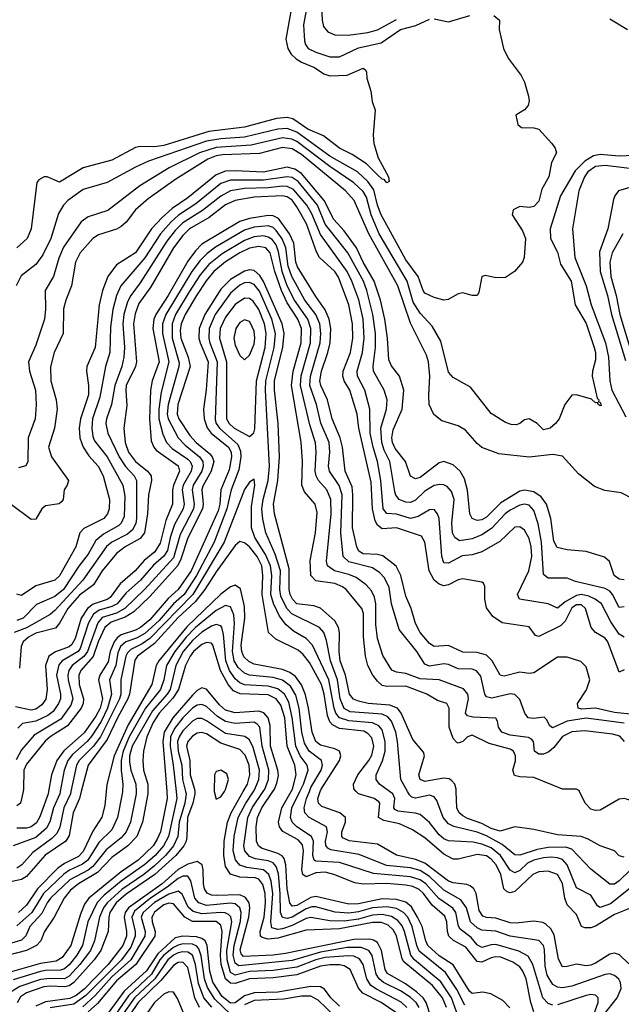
# Model space of a CAD drawing. Header units: inches. Extents: x 501365 to 657855, y 482276 to 547543.
# Tile 338 of 656: x 612322 to 614859, y 489103 to 493252. Entities that reach past the tile are written whole.
import ezdxf

# ---------------------------------------------------------------- set-up
doc = ezdxf.new("R2010")
doc.units = ezdxf.units.IN
doc.header["$MEASUREMENT"] = 0
doc.layers.add('A6418', color=7, linetype='Continuous')
doc.layers.add('A6419', color=7, linetype='Continuous')

msp = doc.modelspace()

# ---------------------------------------------------------------- linework, layer by layer
at = {"layer": 'A6418', "color": 5}
for points, elevation in [([(612861.7, 490000), (612861.7, 489990), (612839.7, 489870), (612816.2, 489810), (612778.3, 489770), (612710, 489721), (612650, 489657.6), (612569.2, 489610.8), (612536.6, 489583.4), (612509.5, 489550), (612467.1, 489470), (612426.6, 489410), (612410.5, 489370), (612392.7, 489350), (612350, 489329), (612230, 489298.2)], 2680), ([(612813, 490000), (612813.4, 489990), (612788.3, 489870), (612771.1, 489828.9), (612750, 489804.3), (612686.3, 489753.7), (612630, 489682.8), (612610, 489667.4), (612532.9, 489627.1), (612452.2, 489550), (612437, 489530), (612414.7, 489485.3), (612365.1, 489430), (612348.2, 489391.8), (612330, 489373.4), (612230, 489343.7)], 2660), ([(612581.3, 490000), (612573.5, 489970), (612547.1, 489910), (612530, 489814.2), (612516, 489790), (612429, 489731), (612350, 489641), (612330, 489628.7), (612270, 489615.4)], 2580), ([(612941.8, 490000), (612944.2, 489970), (612915, 489830), (612902, 489798), (612884.1, 489770), (612820.6, 489710), (612750, 489660.7), (612613.1, 489550), (612595.5, 489524.5), (612577.7, 489482.3), (612537.2, 489350), (612500.4, 489299.6), (612474.8, 489285.2), (612410, 489274.8), (612281.3, 489238.7)], 2720), ([(613020.9, 490000), (613023.4, 489990), (613017.9, 489950), (612993.7, 489870), (612988.1, 489810), (612970.3, 489770), (612936.7, 489730), (612890, 489686.5), (612845.3, 489650), (612752.8, 489587.2), (612690, 489530), (612675.2, 489510), (612658.3, 489470), (612636.9, 489370), (612620.8, 489330), (612575.7, 489270), (612530, 489220.8), (612510, 489209.8), (612450, 489212.2), (612410, 489207), (612321.8, 489178.2), (612285.2, 489154.8)], 2760), ([(612981.4, 490000), (612984.6, 489970), (612949.6, 489810.4), (612927.9, 489770), (612892.9, 489730), (612850, 489691.9), (612750, 489621.1), (612677.7, 489562.3), (612648.5, 489531.5), (612608.4, 489450), (612586.2, 489350), (612562.5, 489310), (612530, 489269.7), (612510, 489252.8), (612493.5, 489246.5), (612430, 489245.5), (612410, 489241.2), (612294, 489206)], 2740), ([(612492.9, 490000), (612491.2, 489990), (612464.6, 489930), (612448.7, 489871.3), (612435.2, 489844.8), (612390, 489805), (612294.3, 489770)], 2540), ([(612336, 490000), (612325, 489950), (612310, 489939.4)], 2480), ([(612443.4, 490000), (612441.6, 489990), (612407.3, 489892.7), (612392.3, 489867.7), (612370, 489851.1), (612350, 489844.3), (612310, 489845)], 2520), ([(612537.6, 490000), (612535.5, 489990), (612507.9, 489930), (612490.8, 489849.2), (612477.9, 489822.1), (612457.9, 489802.1), (612377.1, 489742.9), (612330.9, 489690), (612310, 489676.2)], 2560), ([(612754.6, 490000), (612754, 489990), (612734.1, 489890), (612710, 489838), (612656, 489784), (612608.5, 489710), (612587.2, 489692.8), (612532.1, 489667.8), (612508.2, 489651.8), (612422.2, 489570), (612372.8, 489490), (612310, 489432.9)], 2640), ([(613060.1, 490000), (613060.8, 489990), (613051.5, 489950), (613028.8, 489890), (613026.2, 489810), (613023, 489790), (613013.2, 489770), (612979.5, 489730), (612891.7, 489650), (612770, 489567.1), (612727.9, 489530), (612702.2, 489490), (612696.9, 489470), (612694.1, 489410), (612663.5, 489330), (612635.2, 489290), (612550, 489194), (612530, 489181.3), (612510, 489175.8), (612450, 489179.5), (612423.7, 489176.3), (612350, 489151.3), (612325.2, 489134.8), (612310.5, 489109.5)], 2780), ([(612686.3, 490000), (612680.1, 489939.9), (612668.7, 489891.3), (612630, 489832.5), (612590, 489746.8), (612570, 489726), (612510, 489696.2), (612483.1, 489676.9), (612397.3, 489590), (612350, 489521.1), (612316.2, 489490)], 2620), ([(613141.8, 490000), (613150, 489967.5), (613170, 489976.9), (613185.2, 490000)], 2820), ([(614121.9, 489090), (614103.9, 489130), (614062.7, 489182.7), (613941.2, 489281.2), (613934, 489294), (613910, 489391.9), (613896.7, 489416.7), (613875.9, 489435.9), (613847.1, 489447.1), (613810, 489447.9), (613670, 489421.1), (613530, 489415.3), (613410, 489381.3), (613370, 489377.6), (613343.7, 489383.7), (613337.4, 489390), (613335.2, 489410), (613352.4, 489470), (613357.8, 489530), (613356.4, 489570), (613347.6, 489607.6), (613330, 489629.6), (613315.1, 489635.1), (613250, 489639.2), (613211.2, 489651.2), (613190, 489683.7), (613182.1, 489730), (613184.2, 489790), (613198.3, 489870), (613212.8, 489910), (613264.4, 490000)], 2780), ([(614170.9, 489050.9), (614143.1, 489130), (614097.7, 489197.7), (613986.3, 489290), (613970.4, 489310), (613944.1, 489410), (613933.9, 489433.9), (613916.4, 489456.4), (613890, 489472.8), (613850, 489481.1), (613810, 489478.5), (613750, 489462.1), (613690, 489453.6), (613630, 489454), (613550, 489468.4), (613530, 489464.5), (613470, 489435), (613430, 489420.9), (613410, 489417.7), (613384.6, 489424.6), (613381, 489450), (613389.1, 489569.1), (613382, 489622), (613372.9, 489650), (613349.6, 489669.6), (613278.8, 489678.8), (613249.3, 489689.3), (613231.2, 489711.2), (613222.3, 489750), (613225.9, 489810), (613242.4, 489890), (613274.6, 489950), (613307.2, 490000)], 2760), ([(614199.2, 489099.2), (614165, 489165), (614117.2, 489237.2), (614006.4, 489326.4), (613996.2, 489350), (613977.2, 489430), (613957.7, 489470), (613940.7, 489490), (613910, 489507), (613870, 489513.7), (613810, 489509), (613750, 489492.2), (613710, 489486.7), (613651.3, 489491.3), (613570, 489513.3), (613553.3, 489513.3), (613530, 489505.4), (613470, 489470.2), (613450, 489464.6), (613429.2, 489469.2), (613420.9, 489490), (613420.1, 489570), (613412.3, 489652.3), (613403.6, 489683.6), (613390, 489698.6), (613370, 489707.1), (613316, 489716), (613290, 489726), (613271.2, 489750), (613267.5, 489770), (613283.2, 489890), (613301.4, 489930), (613348.5, 490000)], 2740), ([(614388.3, 489088.3), (614358.3, 489118.3), (614307.6, 489147.6), (614274, 489154), (614230, 489148.2), (614218, 489158), (614149.8, 489269.8), (614090, 489307.7), (614042.8, 489350), (614033.7, 489370), (614018.9, 489430), (613999.1, 489470), (613973.4, 489513.4), (613950, 489532.9), (613910, 489544), (613850, 489546.7), (613750, 489526.8), (613710, 489524.7), (613570, 489557.4), (613550, 489552.8), (613490, 489519.8), (613470, 489516.9), (613460.2, 489530), (613449.2, 489589.2), (613444.1, 489690), (613436.7, 489716.7), (613427.8, 489727.8), (613410, 489738.3), (613341.2, 489761.2), (613329.2, 489770), (613320.4, 489790), (613318.5, 489850), (613324.6, 489890), (613342.6, 489930), (613388.9, 490000)], 2720), ([(614490, 489070.5), (614477.3, 489110), (614457.1, 489210), (614443, 489243), (614430, 489260.1), (614401, 489281), (614350, 489301.2), (614330, 489303.2), (614310, 489299), (614270, 489280.1), (614250, 489283.6), (614203.2, 489343.2), (614151.1, 489371.1), (614131.6, 489390), (614125.4, 489410), (614122.5, 489450), (614114.1, 489474.1), (614060.9, 489520.9), (614023.8, 489570), (614006.1, 489586.1), (613979, 489599), (613950, 489604.4), (613870, 489612), (613770, 489609.5), (613734.3, 489614.3), (613645.7, 489650), (613610, 489659.1), (613570, 489656.3), (613530, 489639.7), (613516.2, 489650), (613510.9, 489670.9), (613519, 489750), (613514.8, 489774.8), (613495.8, 489795.8), (613431.4, 489831.4), (613417.8, 489850), (613413.3, 489870), (613427.2, 489930), (613465.9, 490000)], 2680), ([(614570, 489099.4), (614550, 489105.9), (614528, 489130), (614485, 489270), (614465.4, 489305.4), (614426.9, 489326.9), (614330, 489354.2), (614310, 489353.4), (614270, 489342.3), (614250, 489353.7), (614224.7, 489384.7), (614179.3, 489419.3), (614172.2, 489432.2), (614160.2, 489490), (614148.6, 489508.6), (614088.9, 489548.9), (614034.3, 489610), (614010, 489627.4), (613970, 489640.3), (613814.2, 489654.2), (613670, 489701), (613570, 489706.4), (613563.7, 489710), (613557.1, 489730), (613560.6, 489790), (613551.7, 489810), (613490, 489850.3), (613469.9, 489870), (613463.5, 489890), (613469.7, 489930), (613503.6, 490000)], 2660), ([(614782.9, 489057.1), (614840.4, 489130), (614857.6, 489170), (614855.3, 489195.3), (614848.1, 489208.1), (614830, 489223.9), (614810, 489230.8), (614790, 489228.8), (614650, 489179.1), (614610, 489171.8), (614590, 489174.4), (614570, 489185.6), (614545.5, 489225.5), (614537.1, 489262.9), (614533.9, 489333.9), (614529.9, 489349.9), (614510, 489371.1), (614390, 489389.9), (614330, 489410.8), (614270, 489414.9), (614250, 489425.5), (614223.1, 489450), (614205.4, 489510), (614182.4, 489542.4), (614110, 489583.7), (614050, 489641.9), (614010, 489666.6), (613970, 489677.3), (613868.3, 489688.3), (613753.7, 489733.7), (613633.9, 489753.9), (613620.7, 489760.7), (613612.1, 489772.1), (613611.3, 489790), (613619.8, 489830), (613615.5, 489850), (613542, 489890), (613523.9, 489910), (613520.9, 489930), (613530.4, 489970), (613543.3, 490000)], 2640), ([(614890, 489273.2), (614851.3, 489311.3), (614830, 489318.7), (614810, 489314), (614750, 489275.8), (614730, 489267.9), (614710, 489264.9), (614670, 489271.7), (614630, 489261.6), (614610, 489261.3), (614593, 489293), (614575.3, 489395.3), (614561, 489421), (614540, 489440), (614526.9, 489446.9), (614490, 489453.5), (614415.6, 489444.4), (614390, 489445.7), (614330, 489465.3), (614290, 489468.1), (614274, 489474), (614258.4, 489498.4), (614246.8, 489570), (614236.2, 489590), (614221.4, 489601.4), (614207.6, 489607.6), (614150, 489614.5), (614130, 489621.5), (614030, 489697.7), (613990, 489713.2), (613910, 489731.7), (613830, 489777.3), (613711.2, 489791.2), (613684.3, 489804.3), (613679.7, 489810), (613680.5, 489830), (613694.9, 489870), (613695.6, 489890), (613671.4, 489910), (613595.6, 489935.6), (613581.6, 489950), (613578.4, 489970), (613588.9, 490000)], 2620), ([(614970, 489537.8), (614830, 489481.8), (614750, 489431.6), (614730, 489425.3), (614704.8, 489424.8), (614689.9, 489430), (614670, 489481.6), (614630, 489522.5), (614620.6, 489550), (614610, 489612.4), (614589, 489650), (614550, 489663.5), (614510, 489661.5), (614485.4, 489650), (614410, 489578.4), (614390, 489572.8), (614376.8, 489576.8), (614363.4, 489590), (614350.2, 489650), (614331.4, 489690), (614310, 489714.7), (614290, 489727.9), (614250, 489733.5), (614170, 489713.7), (614150, 489713.8), (614110, 489735.9), (614030, 489804.9), (613978.6, 489838.6), (613923.1, 489863.1), (613856.8, 489876.8), (613834.8, 489890), (613839.7, 489950), (613836.2, 489956.2), (613816.5, 489970), (613750.6, 489990), (613741.1, 490000)], 2580), ([(614910, 489603.3), (614813.5, 489526.5), (614770, 489510.4), (614757.8, 489517.8), (614730, 489562.4), (614670, 489592.9), (614630.6, 489690), (614610, 489712.7), (614590, 489720.3), (614563, 489723), (614530, 489720.5), (614490, 489710.6), (614463, 489697), (614430, 489667.2), (614410, 489656.6), (614390, 489667.9), (614349.4, 489730), (614310, 489761.6), (614270, 489777.6), (614234.5, 489785.5), (614130, 489792), (614110, 489800.5), (614090, 489816.3), (614049, 489869), (614010, 489901.9), (613988.8, 489908.7), (613916.9, 489916.9), (613904.1, 489924.1), (613899.7, 489930), (613903.8, 489970), (613895.7, 489990), (613881.5, 490000)], 2560), ([(614897.8, 489670), (614850, 489623.5), (614830, 489609), (614810, 489609.2), (614730, 489671.6), (614650, 489757.1), (614624.8, 489764.8), (614550, 489764.1), (614504.2, 489755.8), (614430, 489731.4), (614410, 489733.1), (614356.1, 489776.1), (614290, 489812.4), (614250, 489828.5), (614152.4, 489852.4), (614130, 489863.4), (614107.8, 489890), (614081.3, 489961.3), (614070, 489977.3), (614050, 489984), (613990, 489971.1), (613975.5, 489975.5), (613964.9, 489984.9), (613956.3, 490000)], 2540), ([(614870, 489723.4), (614850, 489729.1), (614830, 489749), (614770, 489769.9), (614718.7, 489798.7), (614689.7, 489809.7), (614590, 489817.2), (614490, 489839.4), (614410, 489850.4), (614347, 489833), (614310, 489843.9), (614270, 489864.7), (614210, 489885.2), (614190, 489896.6), (614174.9, 489910), (614165.6, 489930), (614162, 490000)], 2520), ([(615030.9, 490000), (614970, 489944.3), (614950, 489935.5), (614930, 489938.4), (614890, 489964.3), (614870, 489969.9), (614850, 489967.3), (614770, 489921.3), (614750, 489919.4), (614730, 489925.6), (614705.8, 489950), (614682.6, 490000)], 2480), ([(614055.4, 489050), (614036.2, 489110), (614022.6, 489130), (613995.2, 489155.2), (613949.1, 489189.1), (613873.2, 489233.2), (613863.4, 489250), (613847.3, 489330), (613830, 489363), (613813.6, 489373.6), (613797.3, 489377.3), (613730, 489376), (613443, 489317), (613389.9, 489310.1), (613264.7, 489304.7), (613255, 489315), (613251.8, 489331.8), (613287.8, 489470), (613291.5, 489510), (613288.6, 489530), (613273.3, 489553.4), (613250, 489563.4), (613150, 489560.9), (613130, 489563.3), (613111.8, 489571.8), (613100.4, 489590), (613096.3, 489610), (613095.5, 489670), (613090.9, 489690), (613070, 489704), (613030, 489693.3), (612990, 489671.4), (612921.8, 489610), (612780.3, 489510), (612766.9, 489490), (612761.9, 489470), (612772.7, 489410), (612772, 489390), (612757.3, 489350), (612694.8, 489270), (612593.5, 489166.5), (612560.2, 489139.8), (612533.4, 489126.6), (612430, 489113.7), (612390, 489094.7)], 2820), ([(614005.6, 489090), (613993.9, 489110), (613970, 489131.9), (613930, 489158.1), (613855.3, 489195.3), (613837, 489210), (613825.4, 489230), (613808.4, 489308.4), (613793.8, 489330), (613761.8, 489341.8), (613702.1, 489342.1), (613590, 489322.9), (613470, 489288), (613245.4, 489265.4), (613230, 489275.8), (613221.5, 489310), (613226, 489350), (613253.3, 489453.3), (613255.3, 489490), (613250, 489510), (613230, 489525.5), (613210, 489528.7), (613110, 489519.5), (613076.6, 489530), (613060, 489550), (613043, 489623), (613030, 489642.1), (613010, 489642.7), (612990, 489632.6), (612943.9, 489596.1), (612872.6, 489550), (612805.2, 489494.8), (612794.7, 489470), (612809.3, 489410), (612808.7, 489390), (612790, 489343.1), (612750.6, 489290), (612600.7, 489139.3), (612550, 489103), (612450, 489087.8)], 2840), ([(613953.9, 489090), (613930, 489111.5), (613825.9, 489165.9), (613802.6, 489182.6), (613785.7, 489210), (613770, 489270), (613754.1, 489294.1), (613730, 489305), (613707.7, 489307.7), (613610, 489299.8), (613570.5, 489290), (613490, 489258.9), (613390, 489245.5), (613290, 489240.9), (613230, 489225.2), (613210, 489237.3), (613195.9, 489290), (613195.7, 489330), (613216, 489450), (613211.6, 489471.6), (613201.7, 489481.7), (613188.5, 489488.5), (613170.1, 489490.1), (613090, 489484.2), (613053.3, 489493.3), (613032.5, 489512.5), (613006.7, 489566.7), (612990, 489579.1), (612950, 489567.3), (612890, 489532.1), (612842.4, 489490), (612834.1, 489470), (612851.1, 489410), (612849.2, 489390), (612790.2, 489289.8), (612710, 489218.5), (612640.2, 489139.8), (612588.5, 489091.5)], 2860), ([(613907.7, 489067.7), (613846.1, 489110), (613769.2, 489150), (613750.9, 489170.9), (613714.6, 489250), (613690, 489264.5), (613670, 489268.7), (613630, 489269.6), (613590, 489263.4), (613490, 489227.5), (613390, 489214.8), (613290, 489210.4), (613230, 489190.4), (613210, 489191.4), (613189.2, 489210), (613171.8, 489270), (613169, 489310), (613175.8, 489410), (613170, 489435.9), (613150, 489451.2), (613050, 489452.3), (613017.6, 489470), (612970, 489526.2), (612950, 489529), (612930, 489521.4), (612890, 489491.6), (612882.4, 489477.6), (612878.8, 489470), (612880.8, 489450), (612893.6, 489410), (612891.4, 489390), (612811.1, 489270), (612730, 489202), (612650, 489106.8), (612610, 489071.1)], 2880), ([(613670, 489095.1), (613633.9, 489130), (613606.3, 489166.3), (613590, 489176.8), (613550, 489178.3), (613410, 489153.7), (613310, 489151.1), (613270, 489138.2), (613230, 489109.2), (613210, 489106.9), (613175.5, 489135.5), (613135.4, 489195.4), (613122.9, 489243), (613112.5, 489350), (613103.5, 489370), (613090, 489380.6), (613066.7, 489386.7), (613009.8, 489390.2), (612977.1, 489382.9), (612904.1, 489315.9), (612856.8, 489243.2), (612762.3, 489157.7), (612697.1, 489070)], 2920), ([(613210, 489061.5), (613144.7, 489124.7), (613113.5, 489173.5), (613100.3, 489210), (613087.4, 489307.4), (613077.2, 489337.2), (613068.1, 489348.1), (613050, 489355.8), (613010, 489357), (612990, 489351.8), (612970, 489341.9), (612929.9, 489310), (612912.8, 489290), (612877.8, 489230), (612781.1, 489138.9), (612730, 489065.5)], 2940), ([(613131.2, 489091.2), (613098.8, 489130), (613076.2, 489190), (613063.3, 489270), (613050, 489310), (613030, 489322.6), (613010, 489324), (612990, 489319.3), (612970, 489309.6), (612947, 489290), (612892.1, 489210), (612806.3, 489130), (612730, 489023.5)], 2960), ([(613079.8, 489090), (613060, 489130), (613030, 489258.1), (613010, 489279.8), (612990, 489278.3), (612970, 489266.5), (612916.8, 489203.2), (612821.2, 489110), (612753.7, 489010)], 2980), ([(613011.6, 489070), (612986.9, 489126.9), (612970, 489153.6), (612950, 489155.4), (612930, 489146), (612889.5, 489110), (612806, 488990)], 3020), ([(613650, 489052.6), (613580.5, 489120.5), (613550, 489136.7), (613510, 489136.5), (613435.1, 489124.9), (613310, 489119), (613270, 489100.6)], 2940), ([(614726, 489014), (614760.5, 489110), (614761.5, 489130), (614750, 489141.5), (614730, 489143.8), (614710, 489139.9), (614590, 489100.3)], 2660)]:
    msp.add_lwpolyline(points, dxfattribs=dict(at, elevation=elevation))
at = {"layer": 'A6419', "color": 5}
for points, elevation in [([(613469.5, 493310), (613444.1, 493170), (613451.7, 493130), (613466.6, 493106.6), (613486.8, 493086.8), (613510, 493072.6), (613564.3, 493050), (613604.2, 493024.2), (613630, 493014.8), (613701.9, 493018.1), (613770, 493048), (613779.9, 493039.9), (613784.4, 493030), (613784.8, 493004.8), (613802, 492950), (613807.3, 492907.3), (613820.5, 492870), (613812.8, 492767.2), (613814.4, 492730), (613833.1, 492670), (613876.9, 492590), (613879.1, 492570), (613870, 492563.6), (613858, 492578), (613850, 492579.3), (613830, 492597.3), (613784.6, 492644.6), (613724, 492684), (613669.8, 492710), (613602.9, 492762.9), (613537, 492790), (613473.8, 492833.8), (613450, 492839.5), (613405, 492834.9), (613270, 492798.8), (613119.6, 492780.4), (612930, 492721.3), (612890, 492716.3), (612830, 492717.6), (612810, 492712.9), (612710, 492659.9), (612590, 492627.3), (612490, 492567.1), (612438, 492590), (612424.7, 492590), (612402.5, 492577.5), (612394.6, 492565.4), (612370.1, 492370), (612353.4, 492330), (612310.3, 492290)], 2220), ([(613593.8, 493310), (613596.9, 493250), (613603.4, 493223.4), (613620.5, 493200.5), (613650, 493187.5), (613706.9, 493186.9), (613790, 493197.2), (613830, 493208.3), (613910, 493252.4)], 2260), ([(614321.6, 493270), (614344.9, 493250), (614344, 493210), (614362.4, 493130), (614382, 493090), (614436.4, 493016.4), (614450, 492988.2), (614467.5, 492930), (614470.1, 492910), (614465.1, 492890), (614450, 492871.6), (614414.4, 492850), (614422, 492810), (614437.5, 492797.5), (614490, 492795.9), (614510.3, 492790), (614566, 492730), (614579.7, 492710), (614585.8, 492690), (614563.6, 492650), (614552.5, 492590), (614523.1, 492536.9), (614510, 492486.5), (614490, 492464.9), (614470, 492460.6), (614430, 492465), (614403.1, 492450), (614398.7, 492430), (614442, 492362), (614454.4, 492330), (614448.9, 492250), (614441.8, 492230), (614408.2, 492190), (614370, 492166), (614330, 492163.7), (614285.7, 492174.3), (614270.4, 492169.6), (614257.3, 492102.7), (614250.4, 492089.6), (614230, 492089.7), (614190, 492100.7), (614170, 492096), (614128, 492072), (614110, 492069.6), (614070, 492080.5), (614030, 492099.2), (614023.2, 492110), (614001.8, 492170), (613950, 492239.9), (613845.5, 492430), (613830.7, 492470), (613815.2, 492535.2), (613790, 492570.2), (613745.8, 492610), (613630, 492676.8), (613490, 492778), (613450, 492793.5), (613410, 492790.2), (613270, 492756.1), (613170, 492749.4), (613110, 492739.2), (612864.5, 492655.5), (612810, 492630.8), (612690, 492565.2), (612590, 492536.6), (612524.8, 492490), (612506.7, 492470), (612485.4, 492434.6), (612453.6, 492330), (612419.4, 492260.6), (612390, 492220.8), (612328.1, 492171.9), (612307.2, 492130)], 2240), ([(613530.3, 493290), (613518.2, 493230), (613522.3, 493162.3), (613526.5, 493146.5), (613538, 493130), (613570, 493114.4), (613630, 493095.9), (613670, 493095.2), (613750, 493132.9), (613846, 493154), (613927.8, 493210), (613992.3, 493227.7), (614050, 493254.5)], 2240), ([(614070, 493256), (614130, 493242.8), (614219.7, 493270)], 2240), ([(614810, 493255.8), (614884.6, 493210)], 2260), ([(614938.7, 492681.3), (614850, 492676.7), (614770, 492684.3), (614741.6, 492678.4), (614704, 492656), (614664.5, 492615.5), (614602.5, 492510), (614559, 492370), (614559.5, 492330), (614590, 492271.7), (614601.8, 492221.8), (614647.5, 492150), (614664.3, 492050), (614710, 491972.1), (614743.9, 491870), (614749.3, 491850), (614750, 491818), (614736.5, 491770), (614735.5, 491750), (614756.9, 491656.9), (614763.8, 491650), (614762, 491642), (614770, 491640.7), (614773.6, 491626.4), (614770, 491625.1), (614760.9, 491630), (614758.4, 491638.4), (614750, 491637.6), (614732.3, 491652.3), (614670, 491671.1), (614650, 491669.2), (614620.7, 491630), (614596, 491570), (614581, 491550), (614558, 491530), (614530, 491523.7), (614503.7, 491550), (614470, 491569.7), (614450, 491565.6), (614430.2, 491549.8), (614415.5, 491544.5), (614394.7, 491545.3), (614370, 491555), (614310, 491591.7), (614223.2, 491703.2), (614150, 491744.1), (614130, 491766.6), (614097.3, 491897.3), (614060.8, 491960.8), (614010, 492014.9), (613981.5, 492061.5), (613955.3, 492150), (613837.1, 492350), (613803.1, 492430), (613784.1, 492504.1), (613770, 492528), (613730, 492564.8), (613630, 492633.1), (613490, 492738.6), (613468.8, 492748.8), (613430, 492753.5), (613297.2, 492722.8), (613150, 492712.7), (613079.6, 492690), (612952.6, 492627.4), (612828.2, 492551.8), (612692.9, 492447.1), (612610, 492420.4), (612580.5, 492399.5), (612507, 492293), (612486.9, 492246.9), (612463.8, 492170), (612428.8, 492111.2), (612430.5, 492030), (612425.7, 491990), (612390, 491880.5), (612358.9, 491810), (612362.5, 491770), (612387.7, 491690), (612391.3, 491628.7), (612386.4, 491570), (612356.8, 491490), (612355.5, 491390), (612347.9, 491372.1), (612317, 491363)], 2260), ([(614910, 491231.7), (614858.2, 491258.2), (614788.4, 491268.4), (614745.2, 491285.2), (614677.7, 491337.7), (614610, 491412.8), (614570, 491419), (614470, 491408), (614341.7, 491421.7), (614270, 491448.6), (614250, 491465.6), (614201.8, 491521.8), (614170, 491539.7), (614101.3, 491561.3), (614067.8, 491587.8), (614048.6, 491630), (614046.4, 491670), (614051.1, 491750), (614045, 491810), (614037.6, 491837.6), (613970, 491972.7), (613916, 492130), (613794.2, 492350), (613731.9, 492490), (613695.4, 492530), (613510, 492684.3), (613470, 492707.1), (613430, 492712.9), (613332.8, 492687.2), (613177.4, 492682.6), (613150, 492678), (613115.3, 492664.7), (612980.3, 492579.7), (612863.3, 492496.7), (612809.8, 492450.2), (612770, 492399.1), (612750, 492380.4), (612730, 492368.6), (612654.5, 492345.5), (612630.8, 492330), (612577.2, 492270), (612557.5, 492230), (612539.5, 492130), (612516, 492070), (612506.7, 492033.2), (612505.2, 491930), (612467.2, 491850), (612451.6, 491788.4), (612453.3, 491730), (612475.8, 491650), (612479.7, 491610), (612468.3, 491530), (612442.7, 491450), (612455.4, 491410), (612527, 491310), (612522.3, 491290), (612508.8, 491270), (612505.5, 491230), (612498.9, 491221.1), (612488.4, 491211.6), (612430, 491203), (612415, 491190), (612390, 491146.9), (612370, 491145.1), (612287.3, 491207.3)], 2280), ([(614870, 490891.9), (614850, 490894), (614828.3, 490910), (614809.2, 490969.2), (614786.9, 490986.9), (614710, 491010.5), (614630, 491018.4), (614588.3, 491028.3), (614574.3, 491054.3), (614561, 491150), (614542.5, 491210), (614521, 491241), (614490, 491262.1), (614450.1, 491269.9), (614430, 491264.8), (614350, 491216.5), (614290, 491154.8), (614270, 491144.7), (614250, 491141.4), (614229.5, 491149.5), (614219.6, 491170), (614210, 491269.9), (614197.6, 491317.6), (614178.3, 491350), (614150, 491376.4), (614110, 491389.9), (614090, 491385.1), (614010, 491322.6), (613990, 491316.7), (613970, 491327.9), (613948.2, 491390), (613904.3, 491444.3), (613893.2, 491470), (613891.3, 491490), (613896.6, 491523.4), (613933.8, 491610), (613941.6, 491690), (613923.2, 491750), (613890, 491793.4), (613878.4, 491818.4), (613872.3, 491910), (613861.3, 491990), (613843.3, 492070), (613816.3, 492150), (613769.4, 492229.4), (613741.6, 492290), (613690, 492362.1), (613646.5, 492410), (613605.7, 492490), (613510, 492603.6), (613481.7, 492621.7), (613450, 492630.4), (613350, 492608.6), (613230, 492615.4), (613190, 492613.6), (613150, 492597.5), (613030, 492501.6), (612964.5, 492455.5), (612921.8, 492418.2), (612877.3, 492370), (612810.7, 492269.3), (612730, 492218.7), (612693.2, 492170), (612670.7, 492110), (612656.5, 492050), (612640.2, 491870), (612605.5, 491790), (612603.2, 491770), (612612.3, 491710), (612611.2, 491671.2), (612578.5, 491570), (612573, 491530), (612575.5, 491490), (612589.1, 491450), (612613.4, 491413.4), (612651.9, 491370), (612673.1, 491330), (612699.9, 491230), (612699, 491190), (612692.4, 491170), (612675.8, 491150), (612592.3, 491107.7), (612575.4, 491090), (612558, 491030), (612490, 490908.5), (612470, 490889.5), (612390, 490865.9), (612330, 490825), (612310, 490831)], 2320), ([(614950, 492617.5), (614790, 492637.5), (614750, 492632.9), (614717.9, 492610), (614702.8, 492590), (614679.6, 492530), (614653.3, 492370), (614662.6, 492250), (614710.3, 492130), (614731.3, 492050), (614791.5, 491890), (614804, 491830), (614809.4, 491730), (614819, 491690), (614877.9, 491577.9)], 2280), ([(614870, 490777.9), (614850, 490775.3), (614820.9, 490830), (614810, 490843), (614790, 490854.6), (614664.6, 490884.6), (614630, 490899.1), (614550, 490898), (614530, 490914.5), (614521.5, 491050), (614508, 491128), (614490, 491183.9), (614470, 491206.6), (614450, 491210.3), (614430, 491205.5), (614390, 491185.6), (614368.2, 491170), (614311.6, 491108.4), (614270, 491080.9), (614230, 491064), (614176.3, 491056.3), (614156, 491070), (614146.9, 491090), (614144.3, 491130), (614153.8, 491230), (614143.1, 491263.1), (614124.3, 491284.3), (614110, 491291.9), (614093.7, 491293.7), (614070, 491288.7), (614030, 491265), (613990, 491227.3), (613970, 491217.1), (613950, 491218.7), (613921.1, 491230), (613907.7, 491247.7), (613903.3, 491263.3), (613882.9, 491390), (613858.3, 491438.3), (613848.1, 491470), (613844.7, 491530), (613867.8, 491610), (613870.8, 491650), (613859.2, 491690), (613813.9, 491770), (613811.7, 491791.7), (613821.5, 491870), (613821.5, 491930), (613811.3, 492010), (613786, 492110), (613770.7, 492150), (613705.3, 492270), (613610.2, 492390), (613576.8, 492470), (613495.3, 492570), (613470, 492586.1), (613450, 492590), (613350, 492575.2), (613210, 492575.6), (613170, 492561.4), (613064.8, 492475.2), (612991.4, 492428.6), (612959.9, 492400.1), (612915, 492350), (612850, 492248.2), (612747.5, 492130), (612730.3, 492089.7), (612714.4, 492030), (612704.6, 491955.4), (612702.4, 491850), (612683.4, 491790), (612659.3, 491660.7), (612629.3, 491570), (612626.1, 491530), (612630, 491495.6), (612637.5, 491477.5), (612690, 491409.7), (612756.1, 491290), (612764.5, 491244.5), (612761.7, 491158.3), (612750.1, 491130), (612739.5, 491120.5), (612675.7, 491084.3), (612642.5, 491057.5), (612610, 490999.5), (612571.1, 490948.9), (612506.8, 490850), (612470, 490821.2), (612392.6, 490787.3), (612336.2, 490730), (612310, 490720.1)], 2340), ([(614870, 490649.8), (614850, 490663), (614814.2, 490714.2), (614774.5, 490790), (614748.5, 490810), (614722.2, 490822.2), (614690, 490829.6), (614670, 490826), (614621.8, 490798.2), (614590, 490772.2), (614549.9, 490789.9), (614429.8, 490810), (614420.2, 490830), (614469.1, 490930), (614481.1, 490990), (614478.6, 491030), (614470, 491065), (614450, 491100.7), (614430, 491115.4), (614410, 491113), (614346.5, 491053.5), (614270.8, 491009.2), (614230, 490996.9), (614188, 490992), (614130, 490961.4), (614110, 490963.7), (614101.7, 490990), (614089.9, 491150), (614083.8, 491170), (614070, 491187.5), (614050, 491187), (614001.2, 491158.8), (613970, 491150.5), (613910, 491167.6), (613870.3, 491170.3), (613854.5, 491190), (613844.8, 491310), (613830.9, 491390), (613812, 491450), (613800, 491510), (613798.3, 491610), (613777.4, 491690), (613746.3, 491750), (613744.9, 491770), (613767.4, 491850), (613773.8, 491910), (613769.3, 491990), (613751.4, 492071.4), (613722.7, 492150), (613702.9, 492190), (613590, 492346.3), (613553.2, 492433.2), (613531.8, 492470), (613476.7, 492536.7), (613450, 492549.5), (613430.5, 492550.5), (613370, 492542.8), (613270, 492540.1), (613210, 492530.4), (613170, 492508.6), (613092.9, 492447.1), (613010, 492395.4), (612976.9, 492363.1), (612941.6, 492318.4), (612830, 492143), (612790.2, 492089.8), (612776.7, 492063.3), (612761, 492010), (612755.9, 491970), (612763.5, 491870), (612760.6, 491830), (612752.5, 491790), (612723.4, 491710), (612709.1, 491630), (612687.7, 491570), (612685, 491550), (612693.1, 491510), (612741.3, 491410), (612768.3, 491368.4), (612804.8, 491330), (612814.9, 491310), (612814.9, 491150), (612811.5, 491128.5), (612797.8, 491102.2), (612776, 491084), (612709.7, 491050.3), (612688.3, 491031.6), (612588.1, 490890), (612470, 490762), (612450, 490744.7), (612350, 490689.8), (612298.9, 490670)], 2360), ([(614894.8, 492545.2), (614846.8, 492530), (614830.6, 492510), (614825.3, 492494.7), (614801.7, 492370), (614766.9, 492273.1), (614769.1, 492190), (614800.6, 492090), (614816.5, 492010), (614875.8, 491815.8)], 2320), ([(614870, 490512), (614850, 490502.5), (614801.3, 490630), (614790, 490645.6), (614749.6, 490669.6), (614731.9, 490690), (614707.8, 490770), (614690, 490785.6), (614670, 490785.9), (614650, 490773.4), (614622.3, 490717.7), (614602.4, 490697.6), (614510, 490652.5), (614496.8, 490656.8), (614470, 490693), (614355.4, 490710), (614317.3, 490737.3), (614290, 490774), (614282.7, 490810), (614282.7, 490862.7), (614277.1, 490877.1), (614270, 490881.1), (614190, 490895.3), (614170, 490890.9), (614130, 490869.9), (614110, 490866.8), (614090, 490873.8), (614070, 490890.4), (614048.9, 490928.9), (614029.9, 491049.9), (614015.3, 491075.3), (613910, 491111.1), (613850, 491106.4), (613830, 491121.5), (613820.6, 491140.6), (613808.7, 491190), (613803.3, 491303.3), (613752.2, 491530), (613745.1, 491590), (613713.2, 491690), (613689.6, 491730), (613683.9, 491750), (613686.3, 491770), (613717.1, 491850), (613726.9, 491910), (613725.7, 491970), (613709.2, 492050), (613666.4, 492166.4), (613650, 492190.3), (613586.5, 492250), (613573.6, 492273.6), (613531.3, 492391.3), (613490, 492462.8), (613470, 492491.1), (613450, 492505.1), (613430, 492510.2), (613310, 492504.2), (613230, 492490.4), (613190, 492471.2), (613121.1, 492418.9), (613038.3, 492370), (613010, 492342.5), (612970.1, 492290.2), (612874, 492126), (612824.7, 492055.3), (612808.1, 492011.9), (612801.6, 491970), (612813.6, 491810), (612810.6, 491790), (612771.3, 491710), (612768.6, 491688.6), (612773.9, 491626.1), (612760.4, 491530), (612766.3, 491470), (612780.7, 491430), (612810, 491390.7), (612860.4, 491350), (612875.7, 491330), (612877.5, 491310), (612864.2, 491250), (612861, 491170), (612847.3, 491090), (612830, 491065.5), (612766.5, 491030), (612730, 491002.8), (612670, 490930), (612632.3, 490870), (612573.7, 490826.3), (612524.5, 490770), (612490, 490709.4), (612472.1, 490687.9), (612390, 490667), (612358.4, 490650), (612335.8, 490630), (612327.7, 490610), (612320.9, 490519.1)], 2380), ([(614922.3, 490322.3), (614830, 490332.5), (614750.2, 490350.2), (614690, 490347), (614677.2, 490350), (614673.7, 490370), (614712.2, 490427.8), (614725.7, 490470), (614710, 490525), (614687.1, 490547.1), (614630, 490564.9), (614590, 490565.3), (614490, 490500.1), (614470, 490497.3), (614430, 490502.1), (614365, 490485), (614347.1, 490490), (614314.1, 490550), (614290, 490573.3), (614250, 490585.7), (614190, 490586.2), (614130, 490615.4), (614070, 490609.9), (614050, 490623.6), (614010, 490669.3), (613990, 490707), (613972.8, 490770), (613950, 490822.7), (613928.9, 490910), (613909.2, 490949.2), (613853, 490993.1), (613830, 490998.6), (613770, 491001.1), (613751.9, 491011.9), (613743, 491030), (613725.2, 491110), (613727, 491250), (613723.2, 491283.2), (613694, 491350), (613683, 491450), (613673.4, 491490), (613639.5, 491570), (613619.2, 491650), (613590.9, 491710), (613587.8, 491730), (613593.7, 491770), (613621.3, 491850), (613630.2, 491890), (613633.8, 491950), (613626.7, 491990), (613609.8, 492029.8), (613570, 492084.7), (613493.2, 492210), (613486.6, 492230), (613477.7, 492310), (613460, 492350), (613413.5, 492413.5), (613390, 492425.4), (613370, 492427.1), (613290, 492413.8), (613250, 492401), (613090, 492305.2), (613062.5, 492277.5), (613030, 492233.6), (612947.2, 492090), (612895.2, 492010), (612887.9, 491990), (612883.3, 491950), (612909.6, 491810), (612880.8, 491730), (612873.6, 491690), (612868.7, 491570), (612876.7, 491476.7), (612886.8, 491450), (612897.5, 491437.5), (612990, 491371.5), (612995.5, 491350), (612969.8, 491290), (612965.7, 491270), (612965.6, 491210), (612938.3, 491141.7), (612914.7, 491045.3), (612892.1, 491010), (612846.7, 490973.3), (612807.9, 490930), (612745.1, 490874.9), (612702.7, 490817.3), (612690, 490808.3), (612631.8, 490788.2), (612607.2, 490770), (612580.6, 490730), (612555.5, 490644.5), (612541.1, 490618.9), (612530, 490608.5), (612472.3, 490587.7), (612445, 490570), (612430, 490530), (612437, 490430), (612431.6, 490388.4), (612415.4, 490364.6), (612390, 490346.6), (612370, 490342.8), (612304.2, 490355.8)], 2420), ([(614870, 490287.5), (614710, 490308.2), (614630, 490296), (614568.1, 490268.1), (614556.6, 490276.6), (614542.9, 490302.9), (614532.6, 490312.6), (614487.6, 490307.6), (614465.6, 490310), (614451.2, 490330), (614430, 490387.2), (614410, 490408.8), (614390, 490410.7), (614313, 490393), (614290, 490399.1), (614283.4, 490410), (614265.8, 490485.8), (614248.2, 490508.2), (614230, 490514.8), (614170, 490516.9), (614130, 490535.3), (614110, 490537.1), (614050, 490528.1), (614030, 490535.7), (613995.8, 490590), (613922.2, 490682.2), (613889.9, 490789.9), (613879.1, 490859.1), (613859.7, 490899.7), (613840.3, 490920.3), (613810, 490941.9), (613710, 490966.7), (613686.1, 490990), (613676.2, 491090), (613681.7, 491250), (613668.7, 491288.7), (613628, 491350), (613624.4, 491370), (613629.4, 491430), (613627.1, 491470), (613592, 491552), (613573.7, 491630), (613545.6, 491710), (613548.2, 491750), (613588.1, 491890), (613591.4, 491930), (613586.6, 491970), (613570, 492010), (613524.7, 492070), (613469.5, 492169.5), (613453.8, 492213.8), (613443.6, 492290), (613428.9, 492328.9), (613403.8, 492363.8), (613390, 492375.7), (613370, 492382.7), (613310, 492377.2), (613270, 492364.5), (613147.2, 492292.8), (613112.8, 492267.2), (613082.9, 492237.1), (613047.1, 492190), (612938, 492010), (612924.4, 491970), (612923.7, 491930), (612950.9, 491810), (612917.9, 491682.1), (612908.4, 491610), (612908.7, 491570), (612925.6, 491505.6), (612940.7, 491470), (612964.5, 491444.5), (613030, 491400.3), (613040.5, 491390), (613049, 491370), (613045.4, 491350), (613010.9, 491290), (613007.2, 491270), (613015.3, 491210), (613010.3, 491190), (612974.9, 491125.1), (612956.2, 491070), (612944.5, 491015.5), (612930, 490990.6), (612886.2, 490953.8), (612831.2, 490890), (612770, 490836.3), (612733.2, 490790), (612710, 490778.7), (612656.2, 490763.8), (612632.7, 490747.3), (612611.4, 490710), (612577.3, 490602.7), (612568, 490590), (612500.3, 490550), (612486.5, 490533.5), (612477.2, 490490), (612494.2, 490410), (612493.1, 490390), (612485.6, 490370), (612463.2, 490336.8), (612440.6, 490319.4), (612390, 490295.7), (612333.9, 490286.1), (612313.7, 490266.3)], 2440), ([(614872.1, 490210), (614852.1, 490232.1), (614821.6, 490241.6), (614705.2, 490254.8), (614650, 490251.5), (614610, 490230.6), (614574.5, 490185.5), (614553.5, 490166.5), (614530, 490156.8), (614510, 490156.9), (614492.9, 490170), (614488.1, 490210), (614480, 490220), (614467.5, 490227.5), (614390, 490236.7), (614354.9, 490250), (614341.1, 490270), (614336.3, 490296.3), (614328.7, 490308.7), (614232.3, 490312.3), (614210, 490318.5), (614202, 490330), (614213.7, 490390), (614211.1, 490410), (614192.5, 490432.5), (614090.7, 490470.7), (614010, 490474.7), (613950, 490496.6), (613910, 490502.6), (613890.4, 490510.4), (613852.7, 490572.7), (613830, 490644), (613823.1, 490703.1), (613823.6, 490790), (613818.1, 490818.1), (613805.5, 490845.5), (613782.8, 490870), (613741, 490901), (613710, 490914.2), (613648.8, 490930), (613619.2, 490950), (613615.7, 490970), (613635.4, 491170), (613634.2, 491230), (613616.8, 491270), (613581.8, 491310), (613571.5, 491330), (613568, 491350), (613572.3, 491430), (613568.4, 491468.4), (613544.4, 491544.4), (613505.4, 491710), (613508.7, 491751.3), (613547.4, 491890), (613549.2, 491950), (613536, 491990), (613480.5, 492070), (613449.6, 492130), (613428.2, 492190), (613412.9, 492272.9), (613402.7, 492302.7), (613385.6, 492325.6), (613370, 492336), (613350, 492340.7), (613310, 492336.3), (613270, 492321.2), (613175.4, 492264.6), (613119.9, 492220.1), (613083.2, 492176.8), (613035.6, 492104.4), (612979.1, 492010), (612964, 491970), (612964.1, 491910), (612994.2, 491805.8), (612993.2, 491790), (612947.3, 491630), (612943.7, 491590), (612947.7, 491570), (612990, 491490), (613019.4, 491459.4), (613080.1, 491410), (613093.7, 491390), (613095.5, 491370), (613089.2, 491350), (613053.2, 491290), (613049, 491270), (613058, 491210), (613054.6, 491190), (612998.2, 491081.8), (612970, 490983.9), (612850, 490852.1), (612765.1, 490770), (612730, 490751.6), (612670, 490732.2), (612650.9, 490710), (612608.3, 490590), (612592.3, 490567.7), (612542.6, 490530), (612529.3, 490510), (612524.2, 490490), (612525.4, 490470), (612545.2, 490390), (612537.4, 490362.6), (612495.6, 490304.4), (612383.1, 490236.9), (612330, 490175.1), (612306.8, 490133.2)], 2460), ([(614865.5, 492350), (614820.3, 492270), (614810.7, 492230), (614814.9, 492170), (614836.7, 492090), (614851.9, 492010), (614902.6, 491842.6)], 2340), ([(614682.6, 490000), (614681.8, 490001.8), (614670, 490008.7), (614609.8, 490009.8), (614490, 490058.3), (614430, 490061), (614407.5, 490067.5), (614401.5, 490090), (614411.8, 490128.2), (614412.9, 490150), (614403.6, 490170), (614390, 490178.4), (614301.4, 490201.5), (614230, 490236.2), (614210, 490229.2), (614190, 490209.9), (614170, 490202.8), (614165.5, 490205.5), (614150, 490222.6), (614132.1, 490270), (614132.2, 490350), (614122.7, 490370), (614083.1, 490383.1), (614038.7, 490410), (613950, 490442.7), (613870, 490441.8), (613850, 490446.5), (613830, 490463.8), (613810.9, 490490), (613789, 490530), (613779.8, 490570), (613770.9, 490650.9), (613770.7, 490750), (613764.3, 490770), (613698.2, 490850), (613682.4, 490862.4), (613650, 490876.2), (613570, 490887.5), (613549.4, 490910), (613546.6, 490973.4), (613568.9, 491090), (613575.6, 491175.6), (613567.5, 491210), (613522.8, 491262.8), (613511.1, 491290), (613513.5, 491390), (613508.3, 491471.7), (613467.8, 491710), (613475.1, 491770), (613509, 491890), (613509.4, 491950), (613494.2, 491990), (613450, 492059.3), (613425.8, 492110), (613398, 492190), (613377.5, 492270), (613359.7, 492290), (613330, 492296.7), (613290, 492288.5), (613250.1, 492270), (613189.2, 492230.8), (613140.3, 492190), (613108.2, 492151.8), (613066.6, 492090), (613019.2, 492010), (613002.6, 491970), (612998.6, 491941.4), (613001, 491910), (613032.5, 491830), (613040.2, 491790), (612988.7, 491630), (612985.2, 491590), (612993, 491570), (613039.6, 491499.6), (613066.4, 491470), (613123, 491423), (613133.9, 491410), (613139.8, 491390), (613128.9, 491350), (613093.7, 491286.3), (613089.8, 491270), (613095.8, 491210), (613092.5, 491190), (613031.2, 491068.8), (613001.2, 490978.8), (612987.9, 490952.1), (612870, 490820.5), (612803.6, 490756.4), (612766.6, 490733.4), (612707, 490713), (612680.7, 490690), (612652.5, 490630), (612631.7, 490568.3), (612579.4, 490510), (612570.5, 490490), (612572.1, 490450), (612590.3, 490390), (612589.6, 490370), (612580.8, 490350), (612523.7, 490276.3), (612450, 490230.2), (612429, 490211), (612350, 490114), (612339.4, 490090), (612338.3, 490010), (612336, 490000)], 2480), ([(614162, 490000), (614161.5, 490010), (614155.9, 490030), (614144.5, 490044.5), (614132.2, 490052.2), (614110, 490055.4), (614030, 490041.3), (614009.9, 490050), (614004.2, 490070), (614027.9, 490150), (614024.7, 490164.7), (613979.3, 490219.3), (613929.8, 490329.8), (613914.1, 490350), (613883.1, 490363.1), (613791, 490371), (613750, 490379.9), (613728.7, 490388.7), (613712.2, 490410), (613695.2, 490490), (613672.6, 490550), (613668.7, 490590), (613670.2, 490670), (613665.5, 490690), (613650, 490718.3), (613590, 490772.7), (613562, 490782), (613490, 490790.2), (613471.7, 490810), (613462.5, 490830), (613458.6, 490850), (613457.4, 490937.4), (613396.3, 491170), (613391.6, 491210), (613410.4, 491310), (613417.8, 491410), (613411, 491550), (613395.7, 491690), (613396.5, 491730), (613431.8, 491871.8), (613437.5, 491930), (613428.3, 491970), (613350, 492148.1), (613334.4, 492174.4), (613310, 492195.2), (613290, 492197.1), (613270, 492192.5), (613210, 492157.2), (613170, 492116), (613101.9, 492010), (613077.8, 491950), (613077.2, 491910), (613082.6, 491890), (613117, 491810), (613108.5, 491691.5), (613097.2, 491610), (613099.2, 491570), (613112.6, 491532.6), (613129.5, 491510), (613202.1, 491450), (613212.7, 491430), (613214.9, 491410), (613204.5, 491355.5), (613170.3, 491270), (613165.1, 491210), (613157.9, 491182.2), (613044.8, 490930), (612990, 490850), (612947.5, 490812.5), (612870, 490722.8), (612830.6, 490690), (612810, 490678.8), (612750, 490660.3), (612732.8, 490647.2), (612720.1, 490630), (612703.4, 490590), (612694.3, 490545.7), (612660.3, 490490), (612654.6, 490470), (612670.4, 490390.4), (612661.5, 490350), (612643.4, 490316.6), (612593.8, 490246.2), (612508.5, 490171.5), (612478.7, 490130), (612456, 490070), (612443.4, 490000)], 2520), ([(613956.3, 490000), (613928.1, 490050), (613915.4, 490210), (613907.1, 490250), (613890, 490295.8), (613874.2, 490314.2), (613850, 490325.3), (613715.7, 490335.7), (613690, 490349.4), (613673.4, 490390), (613661.3, 490470), (613632.1, 490550), (613615.8, 490635.8), (613603.8, 490670), (613586.2, 490690), (613468.6, 490748.6), (613447.7, 490770), (613422.2, 490822.2), (613417.9, 490850), (613421.3, 490930), (613399.4, 490999.4), (613359.7, 491090), (613346.4, 491146.4), (613342.4, 491190), (613348.4, 491230), (613369.7, 491310), (613375.2, 491370), (613358.2, 491690), (613359.9, 491730), (613395.4, 491870), (613400.4, 491930), (613385, 491990), (613332.3, 492107.7), (613310, 492135.9), (613290, 492144.6), (613270, 492142.3), (613250, 492133.5), (613210, 492099.8), (613146.4, 492010), (613120.8, 491950), (613119.2, 491910), (613123.7, 491890), (613154, 491810), (613146.2, 491566.3), (613150.8, 491550), (613164.5, 491530), (613241.7, 491461.7), (613253, 491433), (613254.4, 491410), (613245.6, 491354.4), (613213.6, 491270), (613195.7, 491190), (613141.1, 491050), (613067.6, 490910), (613015.1, 490830), (612969.8, 490790.2), (612910, 490720.3), (612850, 490665.1), (612814.9, 490645.1), (612769.6, 490630.4), (612747.2, 490610), (612736, 490584), (612726.6, 490530), (612700.2, 490470), (612708.6, 490410), (612691.9, 490350), (612665.2, 490294.8), (612626.4, 490233.6), (612606, 490210), (612544.2, 490155.8), (612524.2, 490130), (612508.7, 490090), (612492.9, 490000)], 2540), ([(613881.5, 490000), (613838.7, 490030), (613824.2, 490050), (613825.4, 490070), (613851.8, 490128.2), (613862.2, 490170), (613863.2, 490210), (613850, 490259.1), (613835.8, 490275.8), (613809.4, 490289.4), (613710, 490297.2), (613670, 490310.5), (613655.4, 490330), (613647.7, 490350), (613625.8, 490470), (613556.7, 490616.7), (613530, 490644.9), (613475.8, 490675.8), (613443.2, 490703.2), (613417.8, 490737.8), (613391.8, 490791.8), (613381, 490830), (613385.4, 490910), (613379.8, 490950), (613358.3, 490998.3), (613312.6, 491070), (613298.5, 491110), (613299.7, 491200.3), (613313.2, 491290), (613310, 491315.1), (613290, 491303.5), (613270, 491271.5), (613184.5, 491050), (613051.8, 490830), (612870, 490644.2), (612838.6, 490621.4), (612790, 490598.1), (612776.2, 490583.8), (612769.1, 490570), (612748.4, 490470), (612748.5, 490410), (612742.3, 490390), (612662.6, 490230), (612631, 490189), (612571.8, 490130), (612560.9, 490110), (612537.6, 490000)], 2560), ([(613741.1, 490000), (613730.8, 490010.8), (613729.5, 490030), (613747.4, 490070), (613793.8, 490130), (613806.7, 490153.3), (613814.5, 490190), (613806, 490226), (613790, 490244.1), (613773.2, 490253.2), (613670, 490265.6), (613640.5, 490280.6), (613630, 490292.6), (613619.5, 490319.5), (613605.2, 490410), (613594.3, 490450), (613543.7, 490543.7), (613516.8, 490576.8), (613495.2, 490595.2), (613401.3, 490641.3), (613370.4, 490670), (613344.5, 490830), (613347.1, 490910), (613342.2, 490950), (613322.8, 490990), (613290, 491030.9), (613270, 491047.1), (613250, 491052.3), (613230, 491036.2), (613150, 490925.7), (613102.6, 490850), (613061.3, 490798.7), (612990, 490732.2), (612890, 490623.8), (612818.1, 490570), (612806.5, 490553.5), (612785, 490410), (612778.3, 490390), (612733.7, 490310), (612690, 490218.3), (612609.8, 490110), (612581.3, 490000)], 2580), ([(613588.9, 490000), (613592.4, 490010), (613669.6, 490130), (613675.8, 490150), (613669.9, 490169.9), (613650, 490179.4), (613590, 490194.8), (613570, 490210.4), (613554.5, 490250), (613540, 490350), (613526.7, 490406.7), (613509.3, 490449.3), (613484, 490484), (613461.1, 490501.1), (613430, 490513.9), (613310, 490536.7), (613287.4, 490547.4), (613267.5, 490567.5), (613258.4, 490590), (613255.8, 490615.8), (613271.7, 490730), (613270, 490779.6), (613252.8, 490852.8), (613230, 490869.4), (613210, 490862.2), (613170, 490831.6), (613026.8, 490693.2), (612907.7, 490550), (612897.3, 490530), (612878.5, 490450), (612778.9, 490281.1), (612720.6, 490150), (612689.3, 490029.3), (612686.3, 490000)], 2620), ([(613543.3, 490000), (613550, 490015.7), (613592.2, 490090), (613598, 490110), (613593.7, 490130), (613542.5, 490170), (613522.5, 490202.5), (613511.6, 490250), (613500.8, 490350), (613485.5, 490405.5), (613463.2, 490443.2), (613430, 490469), (613390, 490480), (613290, 490490), (613270, 490498), (613242.6, 490522.6), (613226.7, 490550), (613219.1, 490590), (613227.1, 490707.1), (613224.6, 490744.6), (613210, 490778), (613190, 490783.5), (613150, 490761.5), (613063, 490690), (613023.7, 490650), (612975.3, 490590), (612941.1, 490530), (612929.6, 490470), (612915.2, 490430), (612852.2, 490350), (612783.1, 490230), (612758.4, 490170), (612749.4, 490130), (612749, 490089), (612756.5, 490030), (612754.6, 490000)], 2640), ([(613503.6, 490000), (613518.1, 490030), (613537.6, 490090), (613534.1, 490110), (613504.9, 490150), (613485.6, 490190), (613471.3, 490311.3), (613456.6, 490376.6), (613438.3, 490410), (613410, 490432.8), (613370, 490443.7), (613270, 490448.7), (613250, 490456.8), (613230, 490473.9), (613206, 490510), (613190.7, 490550), (613181.5, 490661.5), (613174.5, 490690), (613170, 490697.5), (613150, 490703.1), (613130, 490696.6), (613090, 490671.5), (613050, 490635.7), (613011.2, 490590), (612980.7, 490530), (612956, 490430), (612944.2, 490410), (612881.1, 490338.9), (612796.5, 490190), (612785.1, 490150), (612784.3, 490124.3), (612789.7, 490089.7), (612811.6, 490030), (612813, 490000)], 2660), ([(613465.9, 490000), (613471.5, 490010), (613487.8, 490070), (613481.8, 490110), (613449.4, 490190), (613439.6, 490310), (613423.4, 490363.4), (613403.8, 490390), (613370, 490406.5), (613250.7, 490410.7), (613223.4, 490423.4), (613200.5, 490450), (613168.9, 490508.9), (613135.7, 490615.7), (613130, 490623.9), (613110, 490627.7), (613090, 490619), (613054.9, 490590), (613039.9, 490570), (613021.5, 490530), (612991.4, 490430), (612967.5, 490392.4), (612909.8, 490330.2), (612885.2, 490290), (612858.4, 490230), (612844.1, 490170), (612840.3, 490130), (612843.9, 490090), (612861.4, 490030), (612861.7, 490000)], 2680), ([(613388.9, 490000), (613395.5, 490010), (613406, 490034), (613412.4, 490067.6), (613410.3, 490090), (613379.9, 490190), (613377.6, 490277.6), (613370, 490309.9), (613350.8, 490330.8), (613330, 490338), (613230, 490331), (613190, 490342.5), (613164.2, 490364.2), (613110, 490431.2), (613090, 490435.9), (613070, 490425.2), (613050, 490405.2), (612967.1, 490310), (612930.4, 490250), (612925.3, 490210), (612941.8, 490000)], 2720), ([(613348.5, 490000), (613355.3, 490010), (613371.5, 490050), (613372.1, 490090), (613344.3, 490190), (613334, 490270), (613323.5, 490283.5), (613310, 490291.1), (613230, 490286.6), (613190, 490294.7), (613156.1, 490316.1), (613110, 490357.3), (613090, 490366.5), (613070, 490363.8), (613050, 490350.8), (613010, 490309.9), (612974.5, 490265.5), (612957.6, 490230), (612955.7, 490190), (612969.2, 490110.8), (612981.4, 490000)], 2740), ([(613307.2, 490000), (613313.7, 490010), (613330.6, 490050), (613332.2, 490090), (613305.6, 490185.6), (613290, 490217), (613271.2, 490231.1), (613190, 490244.5), (613110, 490297.9), (613090, 490306.8), (613070, 490306.7), (613050, 490295.5), (613010, 490254.5), (612993.7, 490230), (612987.8, 490210), (612990.2, 490170), (613005.4, 490110), (613008.7, 490050), (613020.9, 490000)], 2760), ([(613264.4, 490000), (613281.6, 490030), (613291.8, 490070), (613289.7, 490110), (613272.4, 490152.4), (613250, 490176.1), (613170, 490202.9), (613110, 490242.2), (613090, 490248.4), (613070, 490245), (613050, 490232.9), (613031, 490210), (613025.7, 490190), (613038.5, 490130), (613040.8, 490070), (613059.4, 490010), (613060.1, 490000)], 2780), ([(613185.2, 490000), (613190, 490007.3), (613201.8, 490050), (613194.5, 490074.4), (613170, 490089.9), (613150, 490084.4), (613143.4, 490070), (613141.4, 490001.4), (613141.8, 490000)], 2820)]:
    msp.add_lwpolyline(points, dxfattribs=dict(at, elevation=elevation))
for points, elevation in [([(613270, 492078.4), (613230, 492052.1), (613190, 491998.3), (613167.3, 491950), (613164.6, 491910), (613194.3, 491810), (613193.8, 491570), (613204.3, 491550), (613225.6, 491530), (613290, 491495.6), (613309.5, 491510.5), (613313, 491527), (613319.7, 491730), (613356.4, 491870), (613361.4, 491930), (613353.8, 491970), (613330, 492030.4), (613305.7, 492065.7), (613290, 492077.5)], 2560), ([(613270, 491987.6), (613250, 491975.2), (613233.4, 491950), (613224.6, 491910), (613230, 491880.2), (613250, 491836.9), (613270, 491819), (613290, 491838.8), (613310, 491884.4), (613313.4, 491910), (613310, 491938.9), (613296.6, 491970), (613290, 491980.6)], 2580)]:
    msp.add_lwpolyline(points, close=True, dxfattribs=dict(at, elevation=elevation))

doc.saveas('drawing.dxf')
